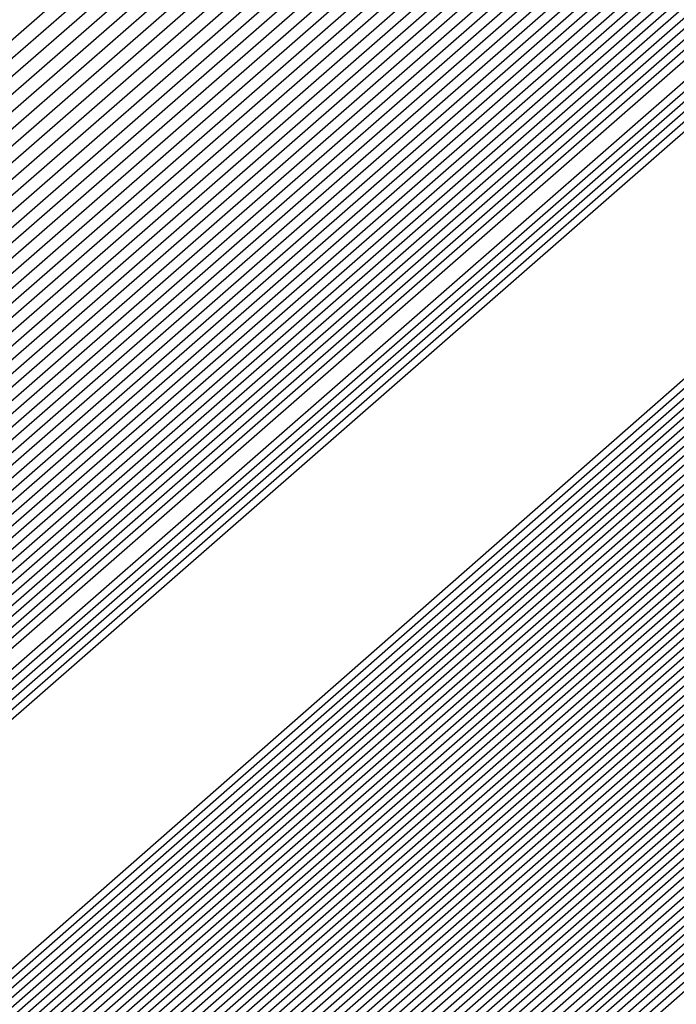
# Model space of a CAD drawing. Extents: x 3249832 to 3255657, y 13789405 to 13793316.
# Tile 1051 of 1056: x 3253213.2379 to 3253213.3054, y 13791261.7546 to 13791261.8558. Entities that reach past the tile are written whole.
import ezdxf

# ---------------------------------------------------------------- set-up
doc = ezdxf.new("R2010")
doc.units = 0
doc.header["$LTSCALE"] = 100
doc.header["$MEASUREMENT"] = 0
for name, color, linetype in [('GRATIO_03231_CON', 1, 'CONTINUOUS'), ('GRATIO_0323_ICON', 1, 'CONTINUOUS'), ('TARGETS_EAST', 7, 'CONTINUOUS')]:
    doc.layers.add(name, color=color, linetype=linetype)

# ---------------------------------------------------------------- blocks, each defined once
blk = doc.blocks.new('Gratio_032316_contours')
at = {"layer": 'GRATIO_03231_CON', "color": 1, "linetype": 'Continuous', "flags": 128}
for points in [[(3253179.55027, 13791232.39503), (3253186.87441, 13791238.77001), (3253201.4775, 13791251.51898), (3253219.20823, 13791267.00714), (3253234.45763, 13791280.32933), (3253243.00028, 13791287.79153), (3253246.14511, 13791290.5444), (3253246.5846, 13791290.94974), (3253247.02187, 13791291.379), (3253250.20254, 13791294.24212), (3253258.88285, 13791301.95866), (3253274.44262, 13791315.73867), (3253292.7559, 13791331.95413), (3253308.32028, 13791345.76753)], [(3253180.16544, 13791232.93802), (3253187.28488, 13791239.13155), (3253201.72516, 13791251.73678), (3253219.33902, 13791267.12228), (3253234.51314, 13791280.37862), (3253243.01644, 13791287.80647), (3253246.14668, 13791290.54676), (3253246.58389, 13791290.95054), (3253247.01645, 13791291.37639), (3253250.16633, 13791294.21318), (3253258.7639, 13791301.85732), (3253274.17605, 13791315.50724), (3253292.31584, 13791331.56933), (3253307.73285, 13791345.25198)], [(3253180.78061, 13791233.481), (3253187.69534, 13791239.49309), (3253201.97282, 13791251.95458), (3253219.46981, 13791267.23741), (3253234.56866, 13791280.42791), (3253243.03259, 13791287.8214), (3253246.14825, 13791290.54912), (3253246.58317, 13791290.95133), (3253247.01103, 13791291.37378), (3253250.13013, 13791294.18424), (3253258.64495, 13791301.75599), (3253273.90947, 13791315.27582), (3253291.87577, 13791331.18453), (3253307.14542, 13791344.73643)], [(3253181.39578, 13791234.02399), (3253188.1058, 13791239.85463), (3253202.22048, 13791252.17237), (3253219.6006, 13791267.35254), (3253234.62418, 13791280.4772), (3253243.04874, 13791287.83633), (3253246.14982, 13791290.55149), (3253246.58246, 13791290.95213), (3253247.00561, 13791291.37117), (3253250.09393, 13791294.15529), (3253258.526, 13791301.65465), (3253273.6429, 13791315.0444), (3253291.4357, 13791330.79973), (3253306.55799, 13791344.22088)], [(3253182.62612, 13791235.10996), (3253188.92672, 13791240.5777), (3253202.71581, 13791252.60797), (3253219.86218, 13791267.58281), (3253234.73522, 13791280.57579), (3253243.08105, 13791287.8662), (3253246.15297, 13791290.55621), (3253246.58103, 13791290.95372), (3253246.99477, 13791291.36594), (3253250.02153, 13791294.09741), (3253258.2881, 13791301.45198), (3253273.10975, 13791314.58156), (3253290.55557, 13791330.03014), (3253305.38313, 13791343.18978)], [(3253183.24129, 13791235.65295), (3253189.33718, 13791240.93924), (3253202.96347, 13791252.82577), (3253219.99297, 13791267.69794), (3253234.79073, 13791280.62508), (3253243.0972, 13791287.88113), (3253246.15454, 13791290.55858), (3253246.58032, 13791290.95452), (3253246.98935, 13791291.36333), (3253249.98532, 13791294.06847), (3253258.16915, 13791301.35065), (3253272.84317, 13791314.35013), (3253290.11551, 13791329.64534), (3253304.7957, 13791342.67423)], [(3253189.74764, 13791241.30078), (3253203.21113, 13791253.04357), (3253220.12376, 13791267.81308), (3253234.84625, 13791280.67437), (3253243.11336, 13791287.89607), (3253246.15611, 13791290.56094), (3253246.57961, 13791290.95531), (3253246.98393, 13791291.36072), (3253249.94912, 13791294.03953), (3253258.05019, 13791301.24931), (3253272.5766, 13791314.11871), (3253289.67544, 13791329.26055), (3253304.20827, 13791342.15868)], [(3253190.1581, 13791241.66232), (3253203.45879, 13791253.26136), (3253220.25455, 13791267.92821), (3253234.90177, 13791280.72366), (3253243.12951, 13791287.911), (3253246.15768, 13791290.5633), (3253246.57889, 13791290.95611), (3253246.97851, 13791291.35811), (3253249.91292, 13791294.01058), (3253257.93124, 13791301.14798), (3253272.31002, 13791313.88729), (3253289.23538, 13791328.87575), (3253303.62084, 13791341.64313)], [(3253190.97902, 13791242.38539), (3253203.95411, 13791253.69696), (3253220.51613, 13791268.15847), (3253235.01281, 13791280.82224), (3253243.16182, 13791287.94087), (3253246.16082, 13791290.56803), (3253246.57747, 13791290.9577), (3253246.96767, 13791291.35288), (3253249.84051, 13791293.9527), (3253257.69334, 13791300.94531), (3253271.77687, 13791313.42445), (3253288.35525, 13791328.10615), (3253302.44598, 13791340.61203)], [(3253191.38948, 13791242.74693), (3253204.20177, 13791253.91476), (3253220.64692, 13791268.27361), (3253235.06832, 13791280.87154), (3253243.17797, 13791287.9558), (3253246.1624, 13791290.57039), (3253246.57675, 13791290.9585), (3253246.96225, 13791291.35027), (3253249.80431, 13791293.92376), (3253257.57439, 13791300.84397), (3253271.51029, 13791313.19303), (3253287.91518, 13791327.72135), (3253301.85855, 13791340.09648)], [(3253191.79994, 13791243.10847), (3253204.44943, 13791254.13256), (3253220.77772, 13791268.38874), (3253235.12384, 13791280.92083), (3253243.19412, 13791287.97073), (3253246.16397, 13791290.57276), (3253246.57604, 13791290.95929), (3253246.95683, 13791291.34766), (3253249.76811, 13791293.89481), (3253257.45544, 13791300.74264), (3253271.24372, 13791312.9616), (3253287.47511, 13791327.33655), (3253301.27112, 13791339.58093)], [(3253192.2104, 13791243.47001), (3253204.69709, 13791254.35035), (3253220.90851, 13791268.50387), (3253235.17936, 13791280.97012), (3253243.21028, 13791287.98567), (3253246.16554, 13791290.57512), (3253246.57533, 13791290.96009), (3253246.95142, 13791291.34505), (3253249.73191, 13791293.86587), (3253257.33649, 13791300.6413), (3253270.97714, 13791312.73018), (3253287.03505, 13791326.95176), (3253300.68369, 13791339.06538)], [(3253193.03132, 13791244.19308), (3253205.19242, 13791254.78595), (3253221.17009, 13791268.73414), (3253235.29039, 13791281.0687), (3253243.24258, 13791288.01553), (3253246.16868, 13791290.57985), (3253246.5739, 13791290.96168), (3253246.94058, 13791291.33982), (3253249.6595, 13791293.80799), (3253257.09858, 13791300.43863), (3253270.44399, 13791312.26734), (3253286.15492, 13791326.18216), (3253299.50883, 13791338.03428)], [(3253193.44178, 13791244.55462), (3253205.44008, 13791255.00375), (3253221.30088, 13791268.84927), (3253235.34591, 13791281.11799), (3253243.25874, 13791288.03047), (3253246.17025, 13791290.58221), (3253246.57319, 13791290.96248), (3253246.93516, 13791291.33721), (3253249.6233, 13791293.77904), (3253256.97963, 13791300.3373), (3253270.17741, 13791312.03592), (3253285.71485, 13791325.79737), (3253298.92139, 13791337.51873)], [(3253193.85224, 13791244.91616), (3253205.68774, 13791255.22155), (3253221.43167, 13791268.9644), (3253235.40143, 13791281.16728), (3253243.27489, 13791288.0454), (3253246.17182, 13791290.58457), (3253246.57247, 13791290.96327), (3253246.92974, 13791291.3346), (3253249.5871, 13791293.7501), (3253256.86068, 13791300.23596), (3253269.91084, 13791311.8045), (3253285.27479, 13791325.41257), (3253298.33396, 13791337.00318)], [(3253194.2627, 13791245.2777), (3253205.9354, 13791255.43934), (3253221.56246, 13791269.07954), (3253235.45695, 13791281.21658), (3253243.29104, 13791288.06033), (3253246.17339, 13791290.58694), (3253246.57176, 13791290.96407), (3253246.92432, 13791291.33198), (3253249.55089, 13791293.72116), (3253256.74173, 13791300.13463), (3253269.64426, 13791311.57307), (3253284.83472, 13791325.02777), (3253297.74653, 13791336.48763)], [(3253195.08362, 13791246.00077), (3253206.43072, 13791255.87494), (3253221.82404, 13791269.3098), (3253235.56798, 13791281.31516), (3253243.32335, 13791288.0902), (3253246.17654, 13791290.59166), (3253246.57033, 13791290.96566), (3253246.91348, 13791291.32676), (3253249.47849, 13791293.66327), (3253256.50383, 13791299.93196), (3253269.11111, 13791311.11023), (3253283.95459, 13791324.25817), (3253296.57167, 13791335.45653)], [(3253195.49408, 13791246.36231), (3253206.67838, 13791256.09274), (3253221.95483, 13791269.42494), (3253235.6235, 13791281.36445), (3253243.3395, 13791288.10513), (3253246.17811, 13791290.59402), (3253246.56962, 13791290.96646), (3253246.90806, 13791291.32415), (3253249.44229, 13791293.63433), (3253256.38488, 13791299.83062), (3253268.84454, 13791310.87881), (3253283.51452, 13791323.87338), (3253295.98424, 13791334.94098)], [(3253195.90454, 13791246.72385), (3253206.92604, 13791256.31054), (3253222.08562, 13791269.54007), (3253235.67902, 13791281.41374), (3253243.35566, 13791288.12007), (3253246.17968, 13791290.59639), (3253246.56891, 13791290.96725), (3253246.90264, 13791291.32154), (3253249.40609, 13791293.60539), (3253256.26593, 13791299.72929), (3253268.57796, 13791310.64739), (3253283.07446, 13791323.48858), (3253295.39681, 13791334.42543)], [(3253196.31501, 13791247.08539), (3253207.1737, 13791256.52833), (3253222.21641, 13791269.6552), (3253235.73454, 13791281.46303), (3253243.37181, 13791288.135), (3253246.18125, 13791290.59875), (3253246.56819, 13791290.96805), (3253246.89722, 13791291.31892), (3253249.36988, 13791293.57645), (3253256.14697, 13791299.62795), (3253268.31138, 13791310.41597), (3253282.63439, 13791323.10378), (3253294.80938, 13791333.90988)], [(3253197.13593, 13791247.80846), (3253207.66903, 13791256.96393), (3253222.47799, 13791269.88547), (3253235.84557, 13791281.56162), (3253243.40412, 13791288.16487), (3253246.18439, 13791290.60348), (3253246.56677, 13791290.96964), (3253246.88638, 13791291.3137), (3253249.29748, 13791293.51856), (3253255.90907, 13791299.42528), (3253267.77823, 13791309.95312), (3253281.75426, 13791322.33419), (3253293.63452, 13791332.87878)], [(3253197.54639, 13791248.17), (3253207.91669, 13791257.18173), (3253222.60878, 13791270.0006), (3253235.90109, 13791281.61091), (3253243.42027, 13791288.1798), (3253246.18596, 13791290.60584), (3253246.56605, 13791290.97044), (3253246.88096, 13791291.31109), (3253249.26128, 13791293.48962), (3253255.79012, 13791299.32395), (3253267.51166, 13791309.7217), (3253281.31419, 13791321.94939), (3253293.04709, 13791332.36323), (3253299.24948, 13791337.92415)], [(3253197.95685, 13791248.53154), (3253208.16435, 13791257.39953), (3253222.73957, 13791270.11573), (3253235.95661, 13791281.6602), (3253243.43643, 13791288.19473), (3253246.18754, 13791290.6082), (3253246.56534, 13791290.97123), (3253246.87554, 13791291.30847), (3253249.22507, 13791293.46068), (3253255.67117, 13791299.22261), (3253267.24508, 13791309.49028), (3253280.87413, 13791321.56459), (3253292.45966, 13791331.84768), (3253298.58416, 13791337.33876)], [(3253198.36731, 13791248.89308), (3253208.41201, 13791257.61732), (3253222.87037, 13791270.23087), (3253236.01213, 13791281.70949), (3253243.45258, 13791288.20967), (3253246.18911, 13791290.61057), (3253246.56463, 13791290.97203), (3253246.87012, 13791291.30586), (3253249.18887, 13791293.43173), (3253255.55222, 13791299.12128), (3253266.9785, 13791309.25886), (3253280.43407, 13791321.17979), (3253291.87223, 13791331.33213), (3253297.91884, 13791336.75338)], [(3253199.18823, 13791249.61615), (3253208.90733, 13791258.05292), (3253223.13195, 13791270.46113), (3253236.12316, 13791281.80807), (3253243.48489, 13791288.23953), (3253246.19225, 13791290.61529), (3253246.5632, 13791290.97362), (3253246.85928, 13791291.30064), (3253249.11647, 13791293.37385), (3253255.31432, 13791298.91861), (3253266.44535, 13791308.79601), (3253279.55394, 13791320.4102), (3253290.69737, 13791330.30103), (3253296.5882, 13791335.58261)], [(3253199.59869, 13791249.97769), (3253209.15499, 13791258.27072), (3253223.26274, 13791270.57626), (3253236.17868, 13791281.85736), (3253243.50104, 13791288.25447), (3253246.19382, 13791290.61766), (3253246.56249, 13791290.97442), (3253246.85386, 13791291.29803), (3253249.08026, 13791293.34491), (3253255.19536, 13791298.81727), (3253266.17878, 13791308.56459), (3253279.11387, 13791320.0254), (3253290.10994, 13791329.78548), (3253295.92288, 13791334.99723)], [(3253200.00915, 13791250.33923), (3253209.40265, 13791258.48852), (3253223.39353, 13791270.6914), (3253236.2342, 13791281.90666), (3253243.51719, 13791288.2694), (3253246.19539, 13791290.62002), (3253246.56177, 13791290.97521), (3253246.84844, 13791291.29541), (3253249.04406, 13791293.31596), (3253255.07641, 13791298.71594), (3253265.9122, 13791308.33317), (3253278.6738, 13791319.6406), (3253289.52251, 13791329.26993), (3253295.25756, 13791334.41184)], [(3253200.41961, 13791250.70077), (3253209.65031, 13791258.70631), (3253223.52432, 13791270.80653), (3253236.28972, 13791281.95595), (3253243.53335, 13791288.28434), (3253246.19696, 13791290.62238), (3253246.56106, 13791290.97601), (3253246.84302, 13791291.2928), (3253249.00786, 13791293.28702), (3253254.95746, 13791298.6146), (3253265.64563, 13791308.10175), (3253278.23374, 13791319.25581), (3253288.93508, 13791328.75438), (3253294.59224, 13791333.82646)], [(3253201.24053, 13791251.42384), (3253210.14563, 13791259.14191), (3253223.7859, 13791271.0368), (3253236.40075, 13791282.05453), (3253243.56565, 13791288.3142), (3253246.20011, 13791290.62711), (3253246.55963, 13791290.9776), (3253246.83219, 13791291.28758), (3253248.93546, 13791293.22914), (3253254.71956, 13791298.41193), (3253265.11248, 13791307.63891), (3253277.35361, 13791318.48621), (3253287.76022, 13791327.72328), (3253293.2616, 13791332.65569)], [(3253201.65099, 13791251.78538), (3253210.3933, 13791259.35971), (3253223.91669, 13791271.15193), (3253236.45627, 13791282.10382), (3253243.58181, 13791288.32914), (3253246.20168, 13791290.62947), (3253246.55892, 13791290.9784), (3253246.82677, 13791291.28496), (3253248.89925, 13791293.20019), (3253254.60061, 13791298.3106), (3253264.8459, 13791307.40749), (3253276.91354, 13791318.10141), (3253287.17279, 13791327.20773)], [(3253215.27891, 13791264.12388), (3253208.32754, 13791257.89481), (3253202.31158, 13791252.48555), (3253202.06145, 13791252.14692), (3253210.64096, 13791259.57751), (3253224.04748, 13791271.26706)], [(3253216.27123, 13791264.99994), (3253209.15191, 13791258.62312), (3253202.92675, 13791253.02854), (3253202.47191, 13791252.50846), (3253210.88862, 13791259.7953), (3253224.17827, 13791271.38219)], [(3253218.25586, 13791266.75207), (3253210.80067, 13791260.07975), (3253204.15709, 13791254.11451), (3253203.29283, 13791253.23153), (3253211.38394, 13791260.2309), (3253224.43985, 13791271.61246)], [(3253219.24818, 13791267.62813), (3253211.62504, 13791260.80806), (3253204.77226, 13791254.6575), (3253203.70329, 13791253.59307), (3253211.6316, 13791260.4487), (3253224.57064, 13791271.72759)], [(3253220.24049, 13791268.50419), (3253212.44942, 13791261.53637), (3253205.38743, 13791255.20049), (3253204.11375, 13791253.95461), (3253211.87926, 13791260.6665), (3253224.70143, 13791271.84272)], [(3253221.23281, 13791269.38026), (3253213.2738, 13791262.26468), (3253206.0026, 13791255.74348), (3253204.52421, 13791254.31615), (3253212.12692, 13791260.88429), (3253224.83222, 13791271.95786)]]:
    blk.add_lwpolyline(points, dxfattribs=at)
at = {"layer": 'GRATIO_03231_CON', "color": 5, "linetype": 'Continuous', "flags": 128}
for points in [[(3253178.31993, 13791231.30905), (3253186.05349, 13791238.04694), (3253200.98218, 13791251.08338), (3253218.94665, 13791266.77688), (3253234.34659, 13791280.23075), (3253242.96798, 13791287.76167), (3253246.14197, 13791290.53967), (3253246.58603, 13791290.94815), (3253247.02107, 13791291.37394), (3253250.18182, 13791294.2177), (3253258.80647, 13791301.88356), (3253274.26937, 13791315.56557), (3253292.48955, 13791331.61762), (3253308.02221, 13791345.18354)], [(3253177.70476, 13791230.76607), (3253185.64303, 13791237.6854), (3253200.73452, 13791250.86558), (3253218.81586, 13791266.66175), (3253234.29107, 13791280.18146), (3253242.95182, 13791287.74673), (3253246.1404, 13791290.53731), (3253246.58674, 13791290.94735), (3253247.01436, 13791291.36584), (3253250.12102, 13791294.16091), (3253258.59804, 13791301.69555), (3253273.79626, 13791315.14336), (3253291.70456, 13791330.92064), (3253306.97134, 13791344.25434)], [(3253177.08958, 13791230.22308), (3253185.23257, 13791237.32386), (3253200.48686, 13791250.64779), (3253218.68507, 13791266.54661), (3253234.23556, 13791280.13216), (3253242.93567, 13791287.7318), (3253246.13883, 13791290.53495), (3253246.58745, 13791290.94656), (3253247.00766, 13791291.35773), (3253250.06022, 13791294.10413), (3253258.38961, 13791301.50754), (3253273.32314, 13791314.72115), (3253290.91956, 13791330.22366), (3253305.92046, 13791343.32515)], [(3253176.47441, 13791229.68009), (3253184.82211, 13791236.96232), (3253200.23919, 13791250.42999), (3253218.55428, 13791266.43148), (3253234.18004, 13791280.08287), (3253242.91952, 13791287.71687), (3253246.13725, 13791290.53258), (3253246.58817, 13791290.94576), (3253247.00095, 13791291.34963), (3253249.99942, 13791294.04734), (3253258.18118, 13791301.31953), (3253272.85003, 13791314.29894), (3253290.13456, 13791329.52668), (3253304.86958, 13791342.39595)], [(3253175.24407, 13791228.59412), (3253184.00119, 13791236.23925), (3253199.74387, 13791249.99439), (3253218.2927, 13791266.20121), (3253234.069, 13791279.98429), (3253242.88721, 13791287.687), (3253246.13411, 13791290.52786), (3253246.58959, 13791290.94417), (3253246.98754, 13791291.33342), (3253249.87782, 13791293.93376), (3253257.76432, 13791300.94351), (3253271.9038, 13791313.45451), (3253288.56457, 13791328.13272), (3253302.76783, 13791340.53756)], [(3253196.57706, 13791247.03615), (3253203.47105, 13791253.1938), (3253218.75951, 13791266.60126), (3253234.06971, 13791279.98413), (3253242.88772, 13791287.68662), (3253246.13462, 13791290.52731), (3253246.59031, 13791290.94338), (3253246.98083, 13791291.32532), (3253249.81702, 13791293.87697), (3253257.55589, 13791300.7555), (3253271.43068, 13791313.0323), (3253287.77957, 13791327.43574), (3253301.71695, 13791339.60837)], [(3253196.71057, 13791247.15254), (3253203.58621, 13791253.29381), (3253218.83398, 13791266.66558), (3253234.10345, 13791280.01283), (3253242.89801, 13791287.6948), (3253246.13636, 13791290.52784), (3253246.59102, 13791290.94258), (3253246.97413, 13791291.31721), (3253249.75622, 13791293.82018), (3253257.34746, 13791300.56749), (3253270.95757, 13791312.61009), (3253286.99457, 13791326.73875), (3253300.66608, 13791338.67918)], [(3253196.84408, 13791247.26894), (3253203.70137, 13791253.39382), (3253218.90845, 13791266.7299), (3253234.13718, 13791280.04153), (3253242.9083, 13791287.70297), (3253246.13809, 13791290.52836), (3253246.59174, 13791290.94178), (3253246.96742, 13791291.30911), (3253249.69542, 13791293.76339), (3253257.13903, 13791300.37948), (3253270.48445, 13791312.18788), (3253286.20957, 13791326.04177), (3253299.6152, 13791337.74998)], [(3253197.11109, 13791247.50174), (3253203.93169, 13791253.59384), (3253219.0574, 13791266.85855), (3253234.20465, 13791280.09892), (3253242.92888, 13791287.71932), (3253246.14156, 13791290.52941), (3253246.59316, 13791290.94019), (3253246.95401, 13791291.2929), (3253249.57383, 13791293.64981), (3253256.72217, 13791300.00346), (3253269.53822, 13791311.34346), (3253284.63958, 13791324.64781), (3253297.51345, 13791335.89159)], [(3253197.2446, 13791247.61813), (3253204.04685, 13791253.69384), (3253219.13187, 13791266.92287), (3253234.23839, 13791280.12762), (3253242.93918, 13791287.72749), (3253246.1433, 13791290.52994), (3253246.59388, 13791290.9394), (3253246.9473, 13791291.28479), (3253249.51303, 13791293.59302), (3253256.51374, 13791299.81545), (3253269.06511, 13791310.92125), (3253283.85458, 13791323.95083), (3253296.46257, 13791334.9624)], [(3253197.37811, 13791247.73453), (3253204.16201, 13791253.79385), (3253219.20635, 13791266.98719), (3253234.27212, 13791280.15631), (3253242.94947, 13791287.73567), (3253246.14503, 13791290.53046), (3253246.59459, 13791290.9386), (3253246.9406, 13791291.27669), (3253249.45223, 13791293.53623), (3253256.30531, 13791299.62744), (3253268.59199, 13791310.49904), (3253283.06958, 13791323.25385), (3253295.41169, 13791334.0332)], [(3253197.51162, 13791247.85093), (3253204.27717, 13791253.89386), (3253219.28082, 13791267.05151), (3253234.30586, 13791280.18501), (3253242.95976, 13791287.74384), (3253246.14676, 13791290.53099), (3253246.5953, 13791290.9378), (3253246.93389, 13791291.26859), (3253249.39143, 13791293.47944), (3253256.09688, 13791299.43942), (3253268.11888, 13791310.07683), (3253282.28459, 13791322.55687), (3253294.36082, 13791333.10401)], [(3253197.77863, 13791248.08372), (3253204.50749, 13791254.09388), (3253219.42977, 13791267.18016), (3253234.37333, 13791280.2424), (3253242.98034, 13791287.76019), (3253246.15023, 13791290.53204), (3253246.59673, 13791290.93621), (3253246.92048, 13791291.25238), (3253249.26983, 13791293.36586), (3253255.68002, 13791299.0634), (3253267.17265, 13791309.2324), (3253280.71459, 13791321.16291), (3253292.25906, 13791331.24562), (3253298.86322, 13791336.86351)], [(3253197.91214, 13791248.20012), (3253204.62265, 13791254.19388), (3253219.50424, 13791267.24448), (3253234.40706, 13791280.2711), (3253242.99064, 13791287.76837), (3253246.15197, 13791290.53257), (3253246.59744, 13791290.93542), (3253246.91378, 13791291.24427), (3253249.20903, 13791293.30907), (3253255.47159, 13791298.87539), (3253266.69953, 13791308.81019), (3253279.9296, 13791320.46593), (3253291.20819, 13791330.31643), (3253297.66843, 13791335.81202)], [(3253198.04565, 13791248.31651), (3253204.73781, 13791254.29389), (3253219.57872, 13791267.3088), (3253234.4408, 13791280.2998), (3253243.00093, 13791287.77654), (3253246.1537, 13791290.53309), (3253246.59816, 13791290.93462), (3253246.90707, 13791291.23617), (3253249.14823, 13791293.25228), (3253255.26316, 13791298.68738), (3253266.22642, 13791308.38798), (3253279.1446, 13791319.76895), (3253290.15731, 13791329.38723), (3253296.47364, 13791334.76054)], [(3253198.17916, 13791248.43291), (3253204.85297, 13791254.3939), (3253219.65319, 13791267.37312), (3253234.47453, 13791280.32849), (3253243.01122, 13791287.78471), (3253246.15544, 13791290.53362), (3253246.59887, 13791290.93382), (3253246.90036, 13791291.22806), (3253249.08743, 13791293.19549), (3253255.05473, 13791298.49937), (3253265.7533, 13791307.96577), (3253278.3596, 13791319.07197), (3253289.10643, 13791328.45804), (3253295.27885, 13791333.70905)], [(3253198.44617, 13791248.6657), (3253205.08329, 13791254.59392), (3253219.80214, 13791267.50177), (3253234.542, 13791280.38589), (3253243.0318, 13791287.80106), (3253246.15891, 13791290.53467), (3253246.6003, 13791290.93223), (3253246.88695, 13791291.21186), (3253248.96583, 13791293.08191), (3253254.63787, 13791298.12335), (3253264.80707, 13791307.12135), (3253276.7896, 13791317.678), (3253287.00468, 13791326.59965), (3253292.88927, 13791331.60608), (3253295.95133, 13791334.07094)], [(3253198.57968, 13791248.7821), (3253205.19845, 13791254.69392), (3253219.87661, 13791267.56609), (3253234.57574, 13791280.41459), (3253243.04209, 13791287.80924), (3253246.16064, 13791290.53519), (3253246.60101, 13791290.93144), (3253246.88025, 13791291.20375), (3253248.90503, 13791293.02512), (3253254.42944, 13791297.93534), (3253264.33396, 13791306.69914), (3253276.00461, 13791316.98102), (3253285.9538, 13791325.67045), (3253291.69448, 13791330.55459), (3253294.7416, 13791333.01142)], [(3253198.71319, 13791248.8985), (3253205.31361, 13791254.79393), (3253219.95108, 13791267.63041), (3253234.60947, 13791280.44328), (3253243.05239, 13791287.81741), (3253246.16237, 13791290.53572), (3253246.60172, 13791290.93064), (3253246.87354, 13791291.19565), (3253248.84423, 13791292.96834), (3253254.22101, 13791297.74733), (3253263.86084, 13791306.27693), (3253275.21961, 13791316.28404), (3253284.90293, 13791324.74126), (3253290.49969, 13791329.50311), (3253293.53187, 13791331.9519)], [(3253198.8467, 13791249.0149), (3253205.42877, 13791254.89394), (3253220.02556, 13791267.69473), (3253234.64321, 13791280.47198), (3253243.06268, 13791287.82558), (3253246.16411, 13791290.53624), (3253246.60244, 13791290.92984), (3253246.86684, 13791291.18754), (3253248.78343, 13791292.91155), (3253254.01258, 13791297.55932), (3253263.38773, 13791305.85472), (3253274.43461, 13791315.58706), (3253283.85205, 13791323.81207), (3253289.3049, 13791328.45162), (3253292.32214, 13791330.89237), (3253295.39879, 13791333.38715)], [(3253199.11371, 13791249.24769), (3253205.65909, 13791255.09396), (3253220.17451, 13791267.82338), (3253234.71068, 13791280.52937), (3253243.08326, 13791287.84193), (3253246.16758, 13791290.53729), (3253246.60386, 13791290.92825), (3253246.85342, 13791291.17133), (3253248.66183, 13791292.79797), (3253253.59572, 13791297.1833), (3253262.4415, 13791305.01029), (3253272.86462, 13791314.1931), (3253281.7503, 13791321.95368), (3253286.91532, 13791326.34865), (3253289.90268, 13791328.77333), (3253293.18693, 13791331.45768)], [(3253199.24722, 13791249.36409), (3253205.77425, 13791255.19397), (3253220.24898, 13791267.8877), (3253234.74441, 13791280.55807), (3253243.09355, 13791287.85011), (3253246.16931, 13791290.53782), (3253246.60458, 13791290.92746), (3253246.84672, 13791291.16323), (3253248.60103, 13791292.74118), (3253253.38729, 13791296.99529), (3253261.96839, 13791304.58808), (3253272.07962, 13791313.49612), (3253280.69942, 13791321.02448), (3253285.72053, 13791325.29717), (3253288.69295, 13791327.71381), (3253292.081, 13791330.49295), (3253297.61917, 13791335.1971)], [(3253199.38073, 13791249.48048), (3253205.88941, 13791255.29397), (3253220.32345, 13791267.95202), (3253234.77815, 13791280.58677), (3253243.10385, 13791287.85828), (3253246.17105, 13791290.53834), (3253246.60529, 13791290.92666), (3253246.84001, 13791291.15513), (3253248.54023, 13791292.68439), (3253253.17886, 13791296.80728), (3253261.49527, 13791304.16587), (3253271.29462, 13791312.79914), (3253279.64854, 13791320.09529), (3253284.52574, 13791324.24568), (3253287.48322, 13791326.65429), (3253290.97507, 13791329.52822), (3253296.71525, 13791334.41022)], [(3253199.51424, 13791249.59688), (3253206.00457, 13791255.39398), (3253220.39793, 13791268.01634), (3253234.81188, 13791280.61546), (3253243.11414, 13791287.86646), (3253246.17278, 13791290.53887), (3253246.606, 13791290.92586), (3253246.83331, 13791291.14702), (3253248.47943, 13791292.6276), (3253252.97044, 13791296.61927), (3253261.02215, 13791303.74366), (3253270.50962, 13791312.10216), (3253278.59767, 13791319.16609), (3253283.33095, 13791323.1942), (3253286.27349, 13791325.59476), (3253289.86914, 13791328.56348), (3253295.81132, 13791333.62334)], [(3253199.78125, 13791249.82967), (3253206.23489, 13791255.594), (3253220.54687, 13791268.14499), (3253234.87935, 13791280.67286), (3253243.13472, 13791287.8828), (3253246.17625, 13791290.53992), (3253246.60743, 13791290.92427), (3253246.8199, 13791291.13081), (3253248.35784, 13791292.51402), (3253252.55358, 13791296.24325), (3253260.07593, 13791302.89924), (3253268.93963, 13791310.70819), (3253276.49591, 13791317.3077), (3253280.94137, 13791321.09123), (3253283.85403, 13791323.47572), (3253287.65728, 13791326.63402), (3253294.00347, 13791332.04958)], [(3253199.91476, 13791249.94607), (3253206.35005, 13791255.69401), (3253220.62135, 13791268.20931), (3253234.91309, 13791280.70156), (3253243.14501, 13791287.89098), (3253246.17798, 13791290.54045), (3253246.60814, 13791290.92348), (3253246.81319, 13791291.12271), (3253248.29704, 13791292.45723), (3253252.34515, 13791296.05524), (3253259.60281, 13791302.47703), (3253268.15463, 13791310.01121), (3253275.44504, 13791316.37851), (3253279.74658, 13791320.03974), (3253282.6443, 13791322.4162), (3253286.55135, 13791325.66929), (3253293.09954, 13791331.2627), (3253300.79521, 13791337.86923)], [(3253200.04827, 13791250.06247), (3253206.46521, 13791255.79401), (3253220.69582, 13791268.27363), (3253234.94682, 13791280.73025), (3253243.15531, 13791287.89915), (3253246.17972, 13791290.54097), (3253246.60886, 13791290.92268), (3253246.80649, 13791291.1146), (3253248.23624, 13791292.40044), (3253252.13672, 13791295.86723), (3253259.1297, 13791302.05482), (3253267.36963, 13791309.31423), (3253274.39416, 13791315.44932), (3253278.55179, 13791318.98826), (3253281.43456, 13791321.35667), (3253285.44542, 13791324.70455), (3253292.19561, 13791330.47582), (3253300.12972, 13791337.29016)], [(3253200.18178, 13791250.17887), (3253206.58037, 13791255.89402), (3253220.77029, 13791268.33795), (3253234.98056, 13791280.75895), (3253243.1656, 13791287.90733), (3253246.18145, 13791290.5415), (3253246.60957, 13791290.92188), (3253246.79978, 13791291.1065), (3253248.17544, 13791292.34365), (3253251.92829, 13791295.67922), (3253258.65658, 13791301.63261), (3253266.58464, 13791308.61725), (3253273.34328, 13791314.52012), (3253277.357, 13791317.93677), (3253280.22483, 13791320.29715), (3253284.33949, 13791323.73982), (3253291.29169, 13791329.68894), (3253299.46423, 13791336.71108)], [(3253200.44879, 13791250.41166), (3253206.81069, 13791256.09404), (3253220.91924, 13791268.4666), (3253235.04803, 13791280.81634), (3253243.18618, 13791287.92368), (3253246.18492, 13791290.54255), (3253246.611, 13791290.92029), (3253246.78637, 13791291.09029), (3253248.05384, 13791292.23007), (3253251.51143, 13791295.3032), (3253257.71035, 13791300.78818), (3253265.01464, 13791307.22329), (3253271.24153, 13791312.66173), (3253274.96742, 13791315.8338), (3253277.80537, 13791318.17811), (3253282.12763, 13791321.81036), (3253289.48383, 13791328.11518), (3253298.13324, 13791335.55292)], [(3253200.5823, 13791250.52806), (3253206.92586, 13791256.19405), (3253220.99372, 13791268.53092), (3253235.08176, 13791280.84504), (3253243.19647, 13791287.93185), (3253246.18666, 13791290.54307), (3253246.61171, 13791290.9195), (3253246.77966, 13791291.08219), (3253247.99304, 13791292.17328), (3253251.303, 13791295.11519), (3253257.23724, 13791300.36597), (3253264.22964, 13791306.52631), (3253270.19065, 13791311.73254), (3253273.77263, 13791314.78231), (3253276.59564, 13791317.11859), (3253281.0217, 13791320.84562), (3253288.57991, 13791327.3283), (3253297.46775, 13791334.97385)], [(3253200.71581, 13791250.64445), (3253207.04102, 13791256.29406), (3253221.06819, 13791268.59524), (3253235.1155, 13791280.87374), (3253243.20676, 13791287.94002), (3253246.18839, 13791290.5436), (3253246.61242, 13791290.9187), (3253246.77296, 13791291.07408), (3253247.93224, 13791292.11649), (3253251.09457, 13791294.92718), (3253256.76412, 13791299.94376), (3253263.44465, 13791305.82933), (3253269.13978, 13791310.80334), (3253272.57784, 13791313.73083), (3253275.38591, 13791316.05906), (3253279.91577, 13791319.88089), (3253287.67598, 13791326.54142), (3253296.80226, 13791334.39477)], [(3253200.84932, 13791250.76085), (3253207.15618, 13791256.39406), (3253221.14266, 13791268.65956), (3253235.14923, 13791280.90243), (3253243.21706, 13791287.9482), (3253246.19012, 13791290.54412), (3253246.61314, 13791290.9179), (3253246.76625, 13791291.06598), (3253247.87144, 13791292.0597), (3253250.88614, 13791294.73917), (3253256.29101, 13791299.52155), (3253262.65965, 13791305.13235), (3253268.0889, 13791309.87415), (3253271.38305, 13791312.67934), (3253274.17618, 13791314.99954), (3253278.80984, 13791318.91616), (3253286.77206, 13791325.75454), (3253296.13677, 13791333.81569)], [(3253201.11633, 13791250.99365), (3253207.3865, 13791256.59408), (3253221.29161, 13791268.78821), (3253235.2167, 13791280.95983), (3253243.23764, 13791287.96455), (3253246.19359, 13791290.54517), (3253246.61456, 13791290.91631), (3253246.75284, 13791291.04977), (3253247.74984, 13791291.94612), (3253250.46928, 13791294.36315), (3253255.34478, 13791298.67713), (3253261.08965, 13791303.73839), (3253265.98715, 13791308.01576), (3253268.99347, 13791310.57637), (3253271.75672, 13791312.8805), (3253276.59798, 13791316.9867), (3253284.9642, 13791324.18078), (3253294.80578, 13791332.65754)], [(3253201.24984, 13791251.11004), (3253207.50166, 13791256.69409), (3253221.36608, 13791268.85253), (3253235.25044, 13791280.98852), (3253243.24793, 13791287.97272), (3253246.19533, 13791290.5457), (3253246.61528, 13791290.91552), (3253246.74613, 13791291.04167), (3253247.68904, 13791291.88933), (3253250.26085, 13791294.17514), (3253254.87166, 13791298.25492), (3253260.30466, 13791303.04141), (3253264.93627, 13791307.08657), (3253267.79868, 13791309.52489), (3253270.54699, 13791311.82097), (3253275.49205, 13791316.02196), (3253284.06028, 13791323.3939), (3253294.14029, 13791332.07846)], [(3253201.38335, 13791251.22644), (3253207.61682, 13791256.7941), (3253221.44056, 13791268.91685), (3253235.28417, 13791281.01722), (3253243.25822, 13791287.9809), (3253246.19706, 13791290.54622), (3253246.61599, 13791290.91472), (3253246.73943, 13791291.03356), (3253247.62824, 13791291.83254), (3253250.05242, 13791293.98713), (3253254.39855, 13791297.83271), (3253259.51966, 13791302.34443), (3253263.88539, 13791306.15737), (3253266.60389, 13791308.4734), (3253269.33726, 13791310.76145), (3253274.38613, 13791315.05723), (3253283.15635, 13791322.60702), (3253293.4748, 13791331.49938)], [(3253201.51686, 13791251.34284), (3253207.73198, 13791256.8941), (3253221.51503, 13791268.98117), (3253235.31791, 13791281.04592), (3253243.26852, 13791287.98907), (3253246.1988, 13791290.54675), (3253246.6167, 13791290.91393), (3253246.73272, 13791291.02546), (3253247.56744, 13791291.77576), (3253249.84399, 13791293.79912), (3253253.92543, 13791297.41049), (3253258.73466, 13791301.64744), (3253262.83452, 13791305.22818), (3253265.4091, 13791307.42192), (3253268.12753, 13791309.70193), (3253273.2802, 13791314.0925), (3253282.25242, 13791321.82014), (3253292.80931, 13791330.9203), (3253301.81088, 13791338.63068)], [(3253201.78387, 13791251.57563), (3253207.9623, 13791257.09412), (3253221.66398, 13791269.10982), (3253235.38538, 13791281.10331), (3253243.2891, 13791288.00542), (3253246.20227, 13791290.5478), (3253246.61813, 13791290.91233), (3253246.71931, 13791291.00925), (3253247.44584, 13791291.66218), (3253249.42713, 13791293.4231), (3253252.9792, 13791296.56607), (3253257.16467, 13791300.25348), (3253260.73276, 13791303.36979), (3253263.01952, 13791305.31895), (3253265.70807, 13791307.58288), (3253271.06834, 13791312.16303), (3253280.44457, 13791320.24638), (3253291.47832, 13791329.76215), (3253300.88547, 13791337.82513)], [(3253201.91738, 13791251.69203), (3253208.07746, 13791257.19413), (3253221.73845, 13791269.17414), (3253235.41911, 13791281.13201), (3253243.29939, 13791288.01359), (3253246.204, 13791290.54832), (3253246.61884, 13791290.91154), (3253246.71261, 13791291.00114), (3253247.38504, 13791291.60539), (3253249.2187, 13791293.23509), (3253252.50609, 13791296.14386), (3253256.37967, 13791299.5565), (3253259.68189, 13791302.44059), (3253261.82473, 13791304.26746), (3253264.49834, 13791306.52336), (3253269.96241, 13791311.1983), (3253279.54064, 13791319.4595), (3253290.81283, 13791329.18307), (3253300.42277, 13791337.42236)], [(3253202.05089, 13791251.80842), (3253208.19262, 13791257.29414), (3253221.81293, 13791269.23846), (3253235.45285, 13791281.16071), (3253243.30968, 13791288.02177), (3253246.20573, 13791290.54885), (3253246.61956, 13791290.91074), (3253246.7059, 13791290.99304), (3253247.32424, 13791291.5486), (3253249.01027, 13791293.04708), (3253252.03297, 13791295.72165), (3253255.59467, 13791298.85952), (3253258.63101, 13791301.5114), (3253260.62994, 13791303.21597), (3253263.28861, 13791305.46384), (3253268.85648, 13791310.23357), (3253278.63672, 13791318.67262), (3253290.14734, 13791328.60399), (3253299.96006, 13791337.01958)], [(3253222.18973, 13791268.9562), (3253208.47101, 13791257.20698), (3253202.18439, 13791251.92482), (3253202.18439, 13791251.92482), (3253208.30778, 13791257.39414), (3253221.8874, 13791269.30278)], [(3253222.33685, 13791269.08692), (3253208.70035, 13791257.40813), (3253202.45141, 13791252.15761), (3253202.45141, 13791252.15761), (3253208.5381, 13791257.59416), (3253222.03635, 13791269.43142)], [(3253222.41042, 13791269.15229), (3253208.81502, 13791257.50869), (3253202.58492, 13791252.27401), (3253202.58492, 13791252.27401), (3253208.65326, 13791257.69417), (3253222.11082, 13791269.49575)], [(3253222.48398, 13791269.21765), (3253208.92969, 13791257.60926), (3253202.71843, 13791252.39041), (3253202.71843, 13791252.39041), (3253208.76842, 13791257.79418), (3253222.18529, 13791269.56007)], [(3253222.55754, 13791269.28301), (3253209.04436, 13791257.70983), (3253202.85194, 13791252.50681), (3253202.85193, 13791252.50681), (3253208.88358, 13791257.89419), (3253222.25977, 13791269.62439)], [(3253222.70467, 13791269.41374), (3253209.2737, 13791257.91097), (3253203.11895, 13791252.7396), (3253203.11895, 13791252.7396), (3253209.1139, 13791258.0942), (3253222.40871, 13791269.75304)], [(3253222.77823, 13791269.4791), (3253209.38837, 13791258.01154), (3253203.25246, 13791252.856), (3253203.25246, 13791252.856), (3253209.22906, 13791258.19421), (3253222.48319, 13791269.81736)], [(3253222.8518, 13791269.54447), (3253209.50304, 13791258.11211), (3253203.38597, 13791252.97239), (3253203.38597, 13791252.97239), (3253209.34422, 13791258.29422), (3253222.55766, 13791269.88168)], [(3253222.92536, 13791269.60983), (3253209.61771, 13791258.21268), (3253203.51947, 13791253.08879), (3253203.51947, 13791253.08879), (3253209.45938, 13791258.39423), (3253222.63214, 13791269.946)], [(3253294.55593, 13791331.78482), (3253282.65133, 13791321.30274), (3253268.6032, 13791309.01445), (3253256.6338, 13791298.60027), (3253249.91373, 13791292.81609), (3253247.40711, 13791290.71997), (3253247.02638, 13791290.44557), (3253246.62867, 13791290.09727), (3253243.8498, 13791287.66252), (3253236.27025, 13791281.09954), (3253223.07249, 13791269.74056), (3253209.84706, 13791258.41382), (3253203.78649, 13791253.32159), (3253203.78649, 13791253.32159), (3253209.68971, 13791258.59423), (3253222.78114, 13791270.07458), (3253235.89161, 13791281.53353), (3253243.79641, 13791288.43297), (3253249.04881, 13791292.99861), (3253256.14655, 13791299.14707), (3253268.13516, 13791309.52901), (3253282.25127, 13791321.73092), (3253294.2793, 13791332.07331)], [(3253294.30341, 13791331.56698), (3253282.46184, 13791321.1404), (3253268.48808, 13791308.91717), (3253256.58203, 13791298.55815), (3253249.89752, 13791292.80461), (3253247.40414, 13791290.71961), (3253247.02543, 13791290.44664), (3253246.629, 13791290.09938), (3253243.85878, 13791287.67218), (3253236.30279, 13791281.1296), (3253223.14605, 13791269.80592), (3253209.96173, 13791258.51439), (3253203.92, 13791253.43798), (3253203.92, 13791253.43798), (3253209.80487, 13791258.69424), (3253222.85565, 13791270.13885), (3253235.92547, 13791281.56208), (3253243.80512, 13791288.43921), (3253249.03601, 13791292.98573), (3253256.09723, 13791299.1022), (3253268.02248, 13791309.42905), (3253282.06389, 13791321.56632), (3253294.02824, 13791331.85395)], [(3253294.05089, 13791331.34915), (3253282.27235, 13791320.97806), (3253268.37296, 13791308.8199), (3253256.53026, 13791298.51602), (3253249.8813, 13791292.79314), (3253247.40117, 13791290.71925), (3253247.02448, 13791290.44772), (3253246.62933, 13791290.10149), (3253243.86776, 13791287.68184), (3253236.33533, 13791281.15966), (3253223.21961, 13791269.87129), (3253210.0764, 13791258.61496), (3253204.05351, 13791253.55438), (3253204.05351, 13791253.55438), (3253209.92004, 13791258.79424), (3253222.93017, 13791270.20313), (3253235.95934, 13791281.59062), (3253243.81382, 13791288.44544), (3253249.02321, 13791292.97286), (3253256.04791, 13791299.05733), (3253267.90979, 13791309.32909), (3253281.87651, 13791321.40172), (3253293.77719, 13791331.63458)], [(3253293.79837, 13791331.13131), (3253282.08285, 13791320.81572), (3253268.25784, 13791308.72262), (3253256.47849, 13791298.4739), (3253249.86508, 13791292.78166), (3253247.39821, 13791290.71889), (3253247.02354, 13791290.4488), (3253246.62966, 13791290.1036), (3253243.87675, 13791287.6915), (3253236.36787, 13791281.18972), (3253223.29318, 13791269.93665), (3253210.19107, 13791258.71553), (3253204.18702, 13791253.67078), (3253204.18701, 13791253.67078), (3253210.0352, 13791258.89424), (3253223.00468, 13791270.26741), (3253235.9932, 13791281.61917), (3253243.82253, 13791288.45167), (3253249.01041, 13791292.95999), (3253255.9986, 13791299.01245), (3253267.79711, 13791309.22914), (3253281.68913, 13791321.23712), (3253293.52613, 13791331.41522)], [(3253281.70387, 13791320.49104), (3253268.02759, 13791308.52807), (3253256.37495, 13791298.38965), (3253249.83265, 13791292.75871), (3253247.39227, 13791290.71816), (3253247.02165, 13791290.45095), (3253246.63032, 13791290.10782), (3253243.89471, 13791287.71083), (3253236.43295, 13791281.24983), (3253223.4403, 13791270.06738), (3253210.42041, 13791258.91666), (3253204.45403, 13791253.90357), (3253204.45403, 13791253.90357), (3253210.2655, 13791259.09429), (3253223.15342, 13791270.39627), (3253236.05998, 13791281.67732), (3253243.49467, 13791288.16911), (3253246.23629, 13791290.55891), (3253246.63094, 13791290.89792), (3253246.97688, 13791291.19282), (3253249.38096, 13791293.27243), (3253255.90221, 13791298.92109), (3253267.57241, 13791309.02875), (3253281.31446, 13791320.90786)], [(3253281.51437, 13791320.3287), (3253267.91246, 13791308.4308), (3253256.32319, 13791298.34753), (3253249.81643, 13791292.74723), (3253247.38931, 13791290.7178), (3253247.0207, 13791290.45203), (3253246.63065, 13791290.10993), (3253243.90369, 13791287.72049), (3253236.4655, 13791281.27989), (3253223.51387, 13791270.13274), (3253210.53508, 13791259.01723), (3253204.58754, 13791254.01997), (3253204.58754, 13791254.01997), (3253210.38066, 13791259.1943), (3253223.22789, 13791270.4606), (3253236.0937, 13791281.70603), (3253243.50493, 13791288.17732), (3253246.23793, 13791290.55953), (3253246.63143, 13791290.89735), (3253246.97568, 13791291.19044), (3253249.36691, 13791293.25849), (3253255.85289, 13791298.87622), (3253267.45972, 13791308.92879), (3253281.12708, 13791320.74326)], [(3253281.32488, 13791320.16636), (3253267.79734, 13791308.33352), (3253256.27142, 13791298.30541), (3253249.80022, 13791292.73576), (3253247.38634, 13791290.71744), (3253247.01976, 13791290.4531), (3253246.63098, 13791290.11204), (3253243.91267, 13791287.73015), (3253236.49804, 13791281.30995), (3253223.58743, 13791270.1981), (3253210.64975, 13791259.1178), (3253204.72105, 13791254.13636), (3253204.72105, 13791254.13637), (3253210.49582, 13791259.2943), (3253223.30236, 13791270.52492), (3253236.12742, 13791281.73474), (3253243.51518, 13791288.18552), (3253246.23956, 13791290.56015), (3253246.63193, 13791290.89678), (3253246.97448, 13791291.18805), (3253249.35287, 13791293.24455), (3253255.80356, 13791298.83135), (3253267.34704, 13791308.82884), (3253280.9397, 13791320.57865)], [(3253281.13539, 13791320.00402), (3253267.68222, 13791308.23625), (3253256.21965, 13791298.26328), (3253249.784, 13791292.72428), (3253247.38337, 13791290.71708), (3253247.01881, 13791290.45418), (3253246.63131, 13791290.11416), (3253243.92165, 13791287.73981), (3253236.53058, 13791281.34001), (3253223.66099, 13791270.26347), (3253210.76442, 13791259.21837), (3253204.85455, 13791254.25276), (3253204.85455, 13791254.25276), (3253210.61098, 13791259.39431), (3253223.37683, 13791270.58925), (3253236.16114, 13791281.76345), (3253243.52543, 13791288.19373), (3253246.2412, 13791290.56077), (3253246.63242, 13791290.89621), (3253246.97329, 13791291.18567), (3253249.33882, 13791293.23061), (3253255.75424, 13791298.78648), (3253267.23435, 13791308.72888), (3253280.75231, 13791320.41405)], [(3253267.45197, 13791308.0417), (3253256.11611, 13791298.17904), (3253249.75157, 13791292.70133), (3253247.37744, 13791290.71635), (3253247.01692, 13791290.45633), (3253246.63197, 13791290.11838), (3253243.93961, 13791287.75913), (3253236.59567, 13791281.40012), (3253223.80812, 13791270.3942), (3253210.99376, 13791259.41951), (3253205.12157, 13791254.48556), (3253205.12157, 13791254.48556), (3253210.84129, 13791259.59433), (3253223.52577, 13791270.7179), (3253236.22858, 13791281.82086), (3253243.54593, 13791288.21014), (3253246.24446, 13791290.562), (3253246.6334, 13791290.89508), (3253246.97089, 13791291.1809), (3253249.31072, 13791293.20273), (3253255.65559, 13791298.69674), (3253267.00898, 13791308.52897)]]:
    blk.add_lwpolyline(points, dxfattribs=at)
at = {"layer": 'GRATIO_0323_ICON', "color": 7, "linetype": 'Continuous', "flags": 128}
for points in [[(3253175.85924, 13791229.13711), (3253184.41165, 13791236.60078), (3253199.99153, 13791250.21219), (3253218.42349, 13791266.31635), (3253234.12452, 13791280.03358), (3253242.90336, 13791287.70193), (3253246.13568, 13791290.53022), (3253246.58888, 13791290.94497), (3253246.99424, 13791291.34152), (3253249.93862, 13791293.99055), (3253257.97275, 13791301.13152), (3253272.37691, 13791313.87673), (3253289.34956, 13791328.8297), (3253303.81871, 13791341.46676)], [(3253182.01095, 13791234.56698), (3253188.51626, 13791240.21616), (3253202.46814, 13791252.39017), (3253219.73139, 13791267.46768), (3253234.6797, 13791280.5265), (3253243.0649, 13791287.85127), (3253246.1514, 13791290.55385), (3253246.58175, 13791290.95293), (3253247.00019, 13791291.36856), (3253250.05773, 13791294.12635), (3253258.40705, 13791301.55332), (3253273.37632, 13791314.81298), (3253290.99564, 13791330.41494), (3253305.97056, 13791343.70533)], [(3253196.97758, 13791247.38534), (3253203.81653, 13791253.49383), (3253218.98293, 13791266.79423), (3253234.17092, 13791280.07022), (3253242.91859, 13791287.71115), (3253246.13983, 13791290.52889), (3253246.59245, 13791290.94099), (3253246.96072, 13791291.301), (3253249.63462, 13791293.7066), (3253256.9306, 13791300.19147), (3253270.01134, 13791311.76567), (3253285.42458, 13791325.34479), (3253298.56432, 13791336.82079)], [(3253197.64512, 13791247.96732), (3253204.39233, 13791253.99387), (3253219.3553, 13791267.11584), (3253234.33959, 13791280.21371), (3253242.97005, 13791287.75202), (3253246.1485, 13791290.53152), (3253246.59602, 13791290.93701), (3253246.92719, 13791291.26048), (3253249.33063, 13791293.42265), (3253255.88845, 13791299.25141), (3253267.64576, 13791309.65462), (3253281.49959, 13791321.85989), (3253293.30994, 13791332.17482)], [(3253198.31266, 13791248.54931), (3253204.96813, 13791254.49391), (3253219.72766, 13791267.43745), (3253234.50827, 13791280.35719), (3253243.02151, 13791287.79289), (3253246.15717, 13791290.53414), (3253246.59958, 13791290.93303), (3253246.89366, 13791291.21996), (3253249.02663, 13791293.1387), (3253254.8463, 13791298.31136), (3253265.28019, 13791307.54356), (3253277.5746, 13791318.37498), (3253288.05556, 13791327.52884), (3253294.08406, 13791332.65756)], [(3253190.56856, 13791242.02386), (3253203.70645, 13791253.47916), (3253220.38534, 13791268.04334), (3253234.95729, 13791280.77295), (3253243.14566, 13791287.92593), (3253246.15925, 13791290.56567), (3253246.57818, 13791290.95691), (3253246.97309, 13791291.35549), (3253249.87672, 13791293.98164), (3253257.81229, 13791301.04664), (3253272.04344, 13791313.65587), (3253288.79531, 13791328.49095), (3253303.03341, 13791341.12758)], [(3253198.9802, 13791249.13129), (3253205.54393, 13791254.99395), (3253220.10003, 13791267.75905), (3253234.67694, 13791280.50068), (3253243.07297, 13791287.83376), (3253246.16584, 13791290.53677), (3253246.60315, 13791290.92905), (3253246.86013, 13791291.17944), (3253248.72263, 13791292.85476), (3253253.80415, 13791297.37131), (3253262.91461, 13791305.43251), (3253273.64961, 13791314.89008), (3253282.80117, 13791322.88287), (3253288.11011, 13791327.40014), (3253291.11241, 13791329.83285), (3253294.29286, 13791332.42241)], [(3253199.64774, 13791249.71328), (3253206.11974, 13791255.49399), (3253220.4724, 13791268.08067), (3253234.84562, 13791280.64416), (3253243.12443, 13791287.87463), (3253246.17452, 13791290.53939), (3253246.60672, 13791290.92507), (3253246.8266, 13791291.13892), (3253248.41864, 13791292.57081), (3253252.76201, 13791296.43126), (3253260.54904, 13791303.32145), (3253269.72463, 13791311.40518), (3253277.54679, 13791318.2369), (3253282.13616, 13791322.14271), (3253285.06376, 13791324.53524), (3253288.76321, 13791327.59875), (3253294.90739, 13791332.83646)], [(3253200.31528, 13791250.29526), (3253206.69554, 13791255.99403), (3253220.84477, 13791268.40227), (3253235.01429, 13791280.78765), (3253243.17589, 13791287.9155), (3253246.18319, 13791290.54202), (3253246.61028, 13791290.92109), (3253246.79307, 13791291.0984), (3253248.11464, 13791292.28686), (3253251.71986, 13791295.49121), (3253258.18347, 13791301.21039), (3253265.79964, 13791307.92027), (3253272.29241, 13791313.59093), (3253276.16221, 13791316.88528), (3253279.0151, 13791319.23763), (3253283.23356, 13791322.77509), (3253290.38776, 13791328.90206), (3253298.79874, 13791336.132)], [(3253192.62086, 13791243.83154), (3253204.94475, 13791254.56815), (3253221.0393, 13791268.61901), (3253235.23488, 13791281.01941), (3253243.22643, 13791288.0006), (3253246.16711, 13791290.57748), (3253246.57461, 13791290.96089), (3253246.946, 13791291.34243), (3253249.6957, 13791293.83693), (3253257.21754, 13791300.53997), (3253270.71056, 13791312.49876), (3253286.59498, 13791326.56696), (3253300.09626, 13791338.54983)], [(3253200.98282, 13791250.87725), (3253207.27134, 13791256.49407), (3253221.21714, 13791268.72389), (3253235.18297, 13791280.93113), (3253243.22735, 13791287.95637), (3253246.19186, 13791290.54465), (3253246.61385, 13791290.91711), (3253246.75955, 13791291.05787), (3253247.81064, 13791292.00291), (3253250.67771, 13791294.55116), (3253255.81789, 13791299.09934), (3253261.87465, 13791304.43537), (3253267.03802, 13791308.94496), (3253270.18826, 13791311.62786), (3253272.96645, 13791313.94002), (3253277.70391, 13791317.95143), (3253285.86813, 13791324.96766), (3253295.47128, 13791333.23661)], [(3253201.65036, 13791251.45923), (3253207.84714, 13791256.99411), (3253221.5895, 13791269.04549), (3253235.35164, 13791281.07462), (3253243.27881, 13791287.99724), (3253246.20053, 13791290.54727), (3253246.61742, 13791290.91313), (3253246.72602, 13791291.01735), (3253247.50664, 13791291.71897), (3253249.63556, 13791293.61111), (3253253.45232, 13791296.98828), (3253257.94966, 13791300.95046), (3253261.78364, 13791304.29898), (3253264.21431, 13791306.37043), (3253266.9178, 13791308.64241), (3253272.17427, 13791313.12777), (3253281.3485, 13791321.03326), (3253292.14381, 13791330.34122), (3253301.34818, 13791338.22791)], [(3253194.67316, 13791245.63924), (3253206.18306, 13791255.65714), (3253221.69325, 13791269.19467), (3253235.51247, 13791281.26587), (3253243.3072, 13791288.07527), (3253246.17497, 13791290.5893), (3253246.57105, 13791290.96487), (3253246.9189, 13791291.32937), (3253249.51469, 13791293.69222), (3253256.62278, 13791300.03329), (3253269.37769, 13791311.34165), (3253284.39466, 13791324.64297), (3253297.1591, 13791335.97208)], [(3253222.26329, 13791269.02156), (3253208.58568, 13791257.30755), (3253202.3179, 13791252.04122), (3253202.3179, 13791252.04122), (3253208.42294, 13791257.49415), (3253221.96187, 13791269.36711)], [(3253222.63111, 13791269.34838), (3253209.15903, 13791257.8104), (3253202.98544, 13791252.6232), (3253202.98544, 13791252.6232), (3253208.99874, 13791257.99419), (3253222.33424, 13791269.68871)], [(3253196.72547, 13791247.44693), (3253207.42136, 13791256.74613), (3253222.3472, 13791269.77033), (3253235.79006, 13791281.51232), (3253243.38797, 13791288.14993), (3253246.18282, 13791290.60111), (3253246.56748, 13791290.96885), (3253246.8918, 13791291.31631), (3253249.33368, 13791293.5475), (3253256.02802, 13791299.52662), (3253268.04481, 13791310.18454), (3253282.19433, 13791322.71898), (3253294.22195, 13791333.39433)], [(3253294.80845, 13791332.00265), (3253282.84083, 13791321.46507), (3253268.71833, 13791309.11172), (3253256.68557, 13791298.6424), (3253249.92995, 13791292.82756), (3253247.41007, 13791290.72034), (3253247.02732, 13791290.44449), (3253246.62834, 13791290.09516), (3253243.84082, 13791287.65286), (3253236.2377, 13791281.06949), (3253222.99892, 13791269.67519), (3253209.73238, 13791258.31325), (3253203.65298, 13791253.20519), (3253203.65298, 13791253.20519), (3253209.57454, 13791258.49423), (3253222.70663, 13791270.0103), (3253235.85774, 13791281.50498), (3253243.7877, 13791288.42674), (3253249.0616, 13791293.01148), (3253256.19586, 13791299.19195), (3253268.24784, 13791309.62896), (3253282.43865, 13791321.89552), (3253294.53035, 13791332.29267)], [(3253281.89336, 13791320.65338), (3253268.14271, 13791308.62535), (3253256.42672, 13791298.43178), (3253249.84887, 13791292.77018), (3253247.39524, 13791290.71852), (3253247.02259, 13791290.44987), (3253246.62999, 13791290.10571), (3253243.88573, 13791287.70117), (3253236.40041, 13791281.21978), (3253223.36674, 13791270.00201), (3253210.30574, 13791258.8161), (3253204.32052, 13791253.78717), (3253204.32052, 13791253.78717), (3253210.15034, 13791258.99428), (3253223.07895, 13791270.33195), (3253236.02626, 13791281.64861), (3253243.48442, 13791288.1609), (3253246.23466, 13791290.5583), (3253246.63045, 13791290.89848), (3253246.97808, 13791291.1952), (3253249.39501, 13791293.28637), (3253255.95153, 13791298.96595), (3253267.68509, 13791309.1287), (3253281.50184, 13791321.07246)], [(3253198.77777, 13791249.25461), (3253208.65967, 13791257.83512), (3253223.00116, 13791270.346), (3253236.06765, 13791281.75878), (3253243.46873, 13791288.2246), (3253246.19068, 13791290.61293), (3253246.56391, 13791290.97283), (3253246.8647, 13791291.30325), (3253249.15267, 13791293.40279), (3253255.43327, 13791299.01994), (3253266.71193, 13791309.02744), (3253279.994, 13791320.795), (3253291.2848, 13791330.81658), (3253297.25352, 13791336.168)], [(3253280.94589, 13791319.84168), (3253267.5671, 13791308.13897), (3253256.16788, 13791298.22116), (3253249.76778, 13791292.7128), (3253247.38041, 13791290.71671), (3253247.01787, 13791290.45526), (3253246.63164, 13791290.11627), (3253243.93063, 13791287.74947), (3253236.56312, 13791281.37006), (3253223.73456, 13791270.32883), (3253210.87909, 13791259.31894), (3253204.98806, 13791254.36916), (3253204.98806, 13791254.36916), (3253210.72614, 13791259.49432), (3253223.4513, 13791270.65358), (3253236.19486, 13791281.79216), (3253243.53568, 13791288.20193), (3253246.24283, 13791290.56139), (3253246.63291, 13791290.89565), (3253246.97209, 13791291.18328), (3253249.32477, 13791293.21667), (3253255.70491, 13791298.74161), (3253267.12167, 13791308.62893), (3253280.56493, 13791320.24945)], [(3253200.83007, 13791251.06231), (3253209.89797, 13791258.92411), (3253223.65511, 13791270.92166), (3253236.34523, 13791282.00524), (3253243.5495, 13791288.29927), (3253246.19853, 13791290.62475), (3253246.56034, 13791290.9768), (3253246.83761, 13791291.29019), (3253248.97166, 13791293.25808), (3253254.83851, 13791298.51327), (3253265.37905, 13791307.87033), (3253277.79367, 13791318.87101), (3253288.34765, 13791328.23883), (3253293.92692, 13791333.24107)], [(3253217.26355, 13791265.876), (3253209.97629, 13791259.35143), (3253203.54192, 13791253.57153), (3253202.88237, 13791252.87), (3253211.13628, 13791260.0131), (3253224.30906, 13791271.49733)], [(3253222.22513, 13791270.25632), (3253214.09818, 13791262.993), (3253206.61777, 13791256.28646), (3253204.93468, 13791254.67769), (3253212.37458, 13791261.10209), (3253224.96301, 13791272.07299)]]:
    blk.add_lwpolyline(points, dxfattribs=at)

msp = doc.modelspace()

# ---------------------------------------------------------------- block references
at = {"layer": 'TARGETS_EAST'}
msp.add_blockref('Gratio_032316_contours', (0, 0), dxfattribs=at)

doc.saveas('drawing.dxf')
